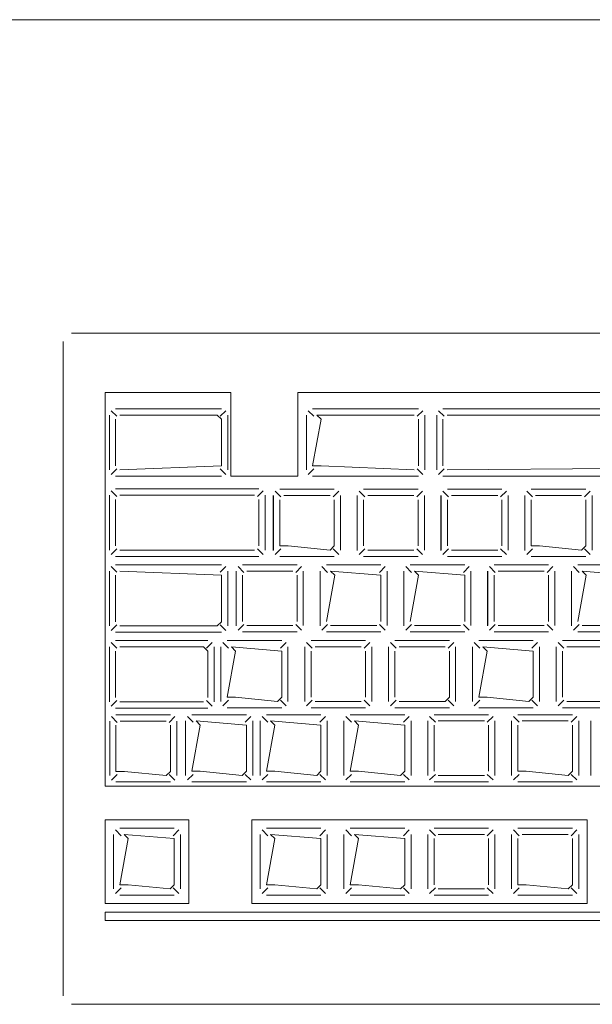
# Model space of a CAD drawing. Header units: feet. Extents: x 8 to 127, y 6 to 90.
# Tile 356 of 538: x 49.3015 to 49.3698, y 50.2827 to 50.4. Entities that reach past the tile are written whole.
import ezdxf

# ---------------------------------------------------------------- set-up
doc = ezdxf.new("R2010")
doc.units = ezdxf.units.FT
doc.header["$MEASUREMENT"] = 0
doc.layers.add('MOBILARIO', color=8, linetype='Continuous')
doc.layers.add('MOBILIÁRIO2', color=250, linetype='Continuous')

msp = doc.modelspace()

# ---------------------------------------------------------------- linework, layer by layer
at = {"layer": 'MOBILARIO', "lineweight": 5}
for p, q in [((49.30766, 50.36268), (49.53566, 50.36268)), ((49.30766, 50.36268), (49.53566, 50.36268)), ((49.30666, 50.28368), (49.30666, 50.36168)), ((49.30666, 50.28368), (49.30666, 50.36168)), ((49.31166, 50.35562), (49.32666, 50.35562)), ((49.31166, 50.30868), (49.31166, 50.35562)), ((49.31166, 50.35562), (49.32666, 50.35562)), ((49.31166, 50.30868), (49.31166, 50.35562)), ((49.32666, 50.34562), (49.32666, 50.35562)), ((49.32666, 50.34562), (49.32666, 50.35562)), ((49.33466, 50.35562), (49.43116, 50.35562)), ((49.33466, 50.34562), (49.33466, 50.35562)), ((49.33466, 50.35562), (49.43116, 50.35562)), ((49.33466, 50.34562), (49.33466, 50.35562)), ((49.31306, 50.35277), (49.31238, 50.35344)), ((49.31306, 50.35277), (49.31238, 50.35344)), ((49.32554, 50.35366), (49.31291, 50.35366)), ((49.32554, 50.35366), (49.31291, 50.35366)), ((49.32539, 50.35277), (49.32607, 50.35344)), ((49.32539, 50.35277), (49.32607, 50.35344)), ((49.33656, 50.35277), (49.33588, 50.35344)), ((49.33656, 50.35277), (49.33588, 50.35344)), ((49.34904, 50.35366), (49.33641, 50.35366)), ((49.34904, 50.35366), (49.33641, 50.35366)), ((49.34889, 50.35277), (49.34957, 50.35344)), ((49.34889, 50.35277), (49.34957, 50.35344)), ((49.35211, 50.35277), (49.35143, 50.35344)), ((49.35211, 50.35277), (49.35143, 50.35344)), ((49.35196, 50.35366), (49.41386, 50.35366)), ((49.35196, 50.35366), (49.41386, 50.35366)), ((49.31216, 50.35291), (49.31216, 50.34637)), ((49.31216, 50.35291), (49.31216, 50.34637)), ((49.31291, 50.35241), (49.31291, 50.34687)), ((49.31291, 50.35241), (49.31291, 50.34687)), ((49.32504, 50.35291), (49.31341, 50.35291)), ((49.32504, 50.35291), (49.31341, 50.35291)), ((49.32554, 50.35241), (49.32504, 50.35291)), ((49.32554, 50.35241), (49.32504, 50.35291)), ((49.32554, 50.34687), (49.32554, 50.35241)), ((49.32554, 50.34687), (49.32554, 50.35241)), ((49.32629, 50.34637), (49.32629, 50.35291)), ((49.32629, 50.34637), (49.32629, 50.35291)), ((49.33566, 50.35291), (49.33566, 50.34637)), ((49.33566, 50.35291), (49.33566, 50.34637)), ((49.33641, 50.34687), (49.33741, 50.35241)), ((49.33641, 50.34687), (49.33741, 50.35241)), ((49.33741, 50.35241), (49.33691, 50.35291)), ((49.33691, 50.35291), (49.34854, 50.35291)), ((49.33741, 50.35241), (49.33691, 50.35291)), ((49.33691, 50.35291), (49.34854, 50.35291)), ((49.34904, 50.35241), (49.34904, 50.34687)), ((49.34904, 50.35241), (49.34904, 50.34687)), ((49.34979, 50.34637), (49.34979, 50.35291)), ((49.34979, 50.34637), (49.34979, 50.35291)), ((49.35121, 50.34637), (49.35121, 50.35291)), ((49.35121, 50.34637), (49.35121, 50.35291)), ((49.35196, 50.35241), (49.35196, 50.34687)), ((49.35196, 50.35241), (49.35196, 50.34687)), ((49.41336, 50.35291), (49.35246, 50.35291)), ((49.41336, 50.35291), (49.35246, 50.35291)), ((49.31306, 50.34652), (49.31238, 50.34584)), ((49.31306, 50.34652), (49.31238, 50.34584)), ((49.31341, 50.34637), (49.32554, 50.34687)), ((49.31341, 50.34637), (49.32554, 50.34687)), ((49.32539, 50.34652), (49.32607, 50.34584)), ((49.32539, 50.34652), (49.32607, 50.34584)), ((49.33656, 50.34652), (49.33588, 50.34584)), ((49.33656, 50.34652), (49.33588, 50.34584)), ((49.33741, 50.34687), (49.33641, 50.34687)), ((49.33741, 50.34687), (49.33641, 50.34687)), ((49.34854, 50.34637), (49.33741, 50.34687)), ((49.34854, 50.34637), (49.33741, 50.34687)), ((49.34889, 50.34652), (49.34957, 50.34584)), ((49.34889, 50.34652), (49.34957, 50.34584)), ((49.35211, 50.34652), (49.35143, 50.34584)), ((49.35211, 50.34652), (49.35143, 50.34584)), ((49.35246, 50.34637), (49.41386, 50.34687)), ((49.35246, 50.34637), (49.41386, 50.34687)), ((49.31291, 50.34562), (49.32554, 50.34562)), ((49.31291, 50.34562), (49.32554, 50.34562)), ((49.32666, 50.34562), (49.33466, 50.34562)), ((49.32666, 50.34562), (49.33466, 50.34562)), ((49.33641, 50.34562), (49.34904, 50.34562)), ((49.33641, 50.34562), (49.34904, 50.34562)), ((49.41386, 50.34562), (49.35196, 50.34562)), ((49.41386, 50.34562), (49.35196, 50.34562)), ((49.31306, 50.34322), (49.31238, 50.3439)), ((49.31306, 50.34322), (49.31238, 50.3439)), ((49.32998, 50.34412), (49.31291, 50.34412)), ((49.32998, 50.34412), (49.31291, 50.34412)), ((49.32984, 50.34322), (49.33051, 50.3439)), ((49.32984, 50.34322), (49.33051, 50.3439)), ((49.33263, 50.34317), (49.33195, 50.34385)), ((49.33263, 50.34317), (49.33195, 50.34385)), ((49.33249, 50.34407), (49.33899, 50.34407)), ((49.33249, 50.34407), (49.33899, 50.34407)), ((49.33884, 50.34317), (49.33952, 50.34385)), ((49.33884, 50.34317), (49.33952, 50.34385)), ((49.34263, 50.34317), (49.34195, 50.34385)), ((49.34263, 50.34317), (49.34195, 50.34385)), ((49.34249, 50.34407), (49.34899, 50.34407)), ((49.34249, 50.34407), (49.34899, 50.34407)), ((49.34884, 50.34317), (49.34952, 50.34385)), ((49.34884, 50.34317), (49.34952, 50.34385)), ((49.35263, 50.34317), (49.35195, 50.34385)), ((49.35263, 50.34317), (49.35195, 50.34385)), ((49.35249, 50.34407), (49.35899, 50.34407)), ((49.35249, 50.34407), (49.35899, 50.34407)), ((49.35884, 50.34317), (49.35952, 50.34385)), ((49.35884, 50.34317), (49.35952, 50.34385)), ((49.36263, 50.34317), (49.36195, 50.34385)), ((49.36263, 50.34317), (49.36195, 50.34385)), ((49.36249, 50.34407), (49.36899, 50.34407)), ((49.36249, 50.34407), (49.36899, 50.34407)), ((49.36884, 50.34317), (49.36952, 50.34385)), ((49.36884, 50.34317), (49.36952, 50.34385)), ((49.31216, 50.34337), (49.31216, 50.33682)), ((49.31216, 50.34337), (49.31216, 50.33682)), ((49.31291, 50.34287), (49.31291, 50.33732)), ((49.31291, 50.34287), (49.31291, 50.33732)), ((49.32948, 50.34337), (49.31341, 50.34337)), ((49.32948, 50.34337), (49.31341, 50.34337)), ((49.32998, 50.33732), (49.32998, 50.34287)), ((49.32998, 50.33732), (49.32998, 50.34287)), ((49.33073, 50.33682), (49.33073, 50.34337)), ((49.33073, 50.33682), (49.33073, 50.34337)), ((49.33172, 50.33678), (49.33172, 50.34332)), ((49.33172, 50.33678), (49.33172, 50.34332)), ((49.33174, 50.33682), (49.33174, 50.34332)), ((49.33174, 50.33682), (49.33174, 50.34332)), ((49.33249, 50.33732), (49.33249, 50.34282)), ((49.33249, 50.33732), (49.33249, 50.34282)), ((49.33299, 50.34332), (49.33849, 50.34332)), ((49.33299, 50.34332), (49.33849, 50.34332)), ((49.33899, 50.34282), (49.33899, 50.33732)), ((49.33899, 50.34282), (49.33899, 50.33732)), ((49.33974, 50.34332), (49.33974, 50.33682)), ((49.33974, 50.34332), (49.33974, 50.33682)), ((49.34172, 50.33678), (49.34172, 50.34332)), ((49.34172, 50.33678), (49.34172, 50.34332)), ((49.34174, 50.33682), (49.34174, 50.34332)), ((49.34174, 50.33682), (49.34174, 50.34332)), ((49.34249, 50.33732), (49.34249, 50.34282)), ((49.34249, 50.33732), (49.34249, 50.34282)), ((49.34299, 50.34332), (49.34849, 50.34332)), ((49.34299, 50.34332), (49.34849, 50.34332)), ((49.34899, 50.34282), (49.34899, 50.33732)), ((49.34899, 50.34282), (49.34899, 50.33732)), ((49.34974, 50.34332), (49.34974, 50.33682)), ((49.34974, 50.34332), (49.34974, 50.33682)), ((49.35172, 50.33678), (49.35172, 50.34332)), ((49.35172, 50.33678), (49.35172, 50.34332)), ((49.35174, 50.33682), (49.35174, 50.34332)), ((49.35174, 50.33682), (49.35174, 50.34332)), ((49.35249, 50.33732), (49.35249, 50.34282)), ((49.35249, 50.33732), (49.35249, 50.34282)), ((49.35299, 50.34332), (49.35849, 50.34332)), ((49.35299, 50.34332), (49.35849, 50.34332)), ((49.35899, 50.34282), (49.35899, 50.33732)), ((49.35899, 50.34282), (49.35899, 50.33732)), ((49.35974, 50.34332), (49.35974, 50.33682)), ((49.35974, 50.34332), (49.35974, 50.33682)), ((49.36172, 50.33678), (49.36172, 50.34332)), ((49.36172, 50.33678), (49.36172, 50.34332)), ((49.36174, 50.33682), (49.36174, 50.34332)), ((49.36174, 50.33682), (49.36174, 50.34332)), ((49.36249, 50.33732), (49.36249, 50.34282)), ((49.36249, 50.33732), (49.36249, 50.34282)), ((49.36299, 50.34332), (49.36849, 50.34332)), ((49.36299, 50.34332), (49.36849, 50.34332)), ((49.36899, 50.34282), (49.36899, 50.33732)), ((49.36899, 50.34282), (49.36899, 50.33732)), ((49.36974, 50.34332), (49.36974, 50.33682)), ((49.36974, 50.34332), (49.36974, 50.33682)), ((49.31306, 50.33697), (49.31238, 50.33629)), ((49.31306, 50.33697), (49.31238, 50.33629)), ((49.31341, 50.33682), (49.32948, 50.33682)), ((49.31341, 50.33682), (49.32948, 50.33682)), ((49.32984, 50.33697), (49.33051, 50.33629)), ((49.32984, 50.33697), (49.33051, 50.33629)), ((49.33263, 50.33696), (49.33195, 50.33629)), ((49.33263, 50.33696), (49.33195, 50.33629)), ((49.33349, 50.33732), (49.33249, 50.33732)), ((49.33349, 50.33732), (49.33249, 50.33732)), ((49.33849, 50.33682), (49.33349, 50.33732)), ((49.33849, 50.33682), (49.33349, 50.33732)), ((49.33899, 50.33732), (49.33849, 50.33682)), ((49.33899, 50.33732), (49.33849, 50.33682)), ((49.33884, 50.33696), (49.33952, 50.33629)), ((49.33884, 50.33696), (49.33952, 50.33629)), ((49.34263, 50.33696), (49.34195, 50.33629)), ((49.34263, 50.33696), (49.34195, 50.33629)), ((49.34849, 50.33682), (49.34299, 50.33682)), ((49.34849, 50.33682), (49.34299, 50.33682)), ((49.34884, 50.33696), (49.34952, 50.33629)), ((49.34884, 50.33696), (49.34952, 50.33629)), ((49.35263, 50.33696), (49.35195, 50.33629)), ((49.35263, 50.33696), (49.35195, 50.33629)), ((49.35849, 50.33682), (49.35299, 50.33682)), ((49.35849, 50.33682), (49.35299, 50.33682)), ((49.35884, 50.33696), (49.35952, 50.33629)), ((49.35884, 50.33696), (49.35952, 50.33629)), ((49.36263, 50.33696), (49.36195, 50.33629)), ((49.36263, 50.33696), (49.36195, 50.33629)), ((49.36349, 50.33732), (49.36249, 50.33732)), ((49.36349, 50.33732), (49.36249, 50.33732)), ((49.36849, 50.33682), (49.36349, 50.33732)), ((49.36849, 50.33682), (49.36349, 50.33732)), ((49.36899, 50.33732), (49.36849, 50.33682)), ((49.36899, 50.33732), (49.36849, 50.33682)), ((49.36884, 50.33696), (49.36952, 50.33629)), ((49.36884, 50.33696), (49.36952, 50.33629)), ((49.31291, 50.33607), (49.32998, 50.33607)), ((49.31291, 50.33607), (49.32998, 50.33607)), ((49.33899, 50.33607), (49.33249, 50.33607)), ((49.33899, 50.33607), (49.33249, 50.33607)), ((49.34899, 50.33607), (49.34249, 50.33607)), ((49.34899, 50.33607), (49.34249, 50.33607)), ((49.35899, 50.33607), (49.35249, 50.33607)), ((49.35899, 50.33607), (49.35249, 50.33607)), ((49.36899, 50.33607), (49.36249, 50.33607)), ((49.36899, 50.33607), (49.36249, 50.33607)), ((49.31216, 50.33432), (49.31216, 50.32778)), ((49.31216, 50.33432), (49.31216, 50.32778)), ((49.31306, 50.33418), (49.31238, 50.33485)), ((49.31306, 50.33418), (49.31238, 50.33485)), ((49.32554, 50.33507), (49.31291, 50.33507)), ((49.32554, 50.33507), (49.31291, 50.33507)), ((49.31341, 50.33432), (49.32554, 50.33382)), ((49.31341, 50.33432), (49.32554, 50.33382)), ((49.32539, 50.33418), (49.32607, 50.33485)), ((49.32539, 50.33418), (49.32607, 50.33485)), ((49.32629, 50.32778), (49.32629, 50.33432)), ((49.32629, 50.32778), (49.32629, 50.33432)), ((49.32729, 50.32778), (49.32729, 50.33432)), ((49.32729, 50.32778), (49.32729, 50.33432)), ((49.3273, 50.32782), (49.3273, 50.33432)), ((49.3273, 50.32782), (49.3273, 50.33432)), ((49.32819, 50.33417), (49.32752, 50.33485)), ((49.32819, 50.33417), (49.32752, 50.33485)), ((49.32805, 50.33507), (49.33455, 50.33507)), ((49.32805, 50.33507), (49.33455, 50.33507)), ((49.32855, 50.33432), (49.33405, 50.33432)), ((49.32855, 50.33432), (49.33405, 50.33432)), ((49.3344, 50.33417), (49.33508, 50.33485)), ((49.3344, 50.33417), (49.33508, 50.33485)), ((49.3353, 50.33432), (49.3353, 50.32782)), ((49.3353, 50.33432), (49.3353, 50.32782)), ((49.33729, 50.32778), (49.33729, 50.33432)), ((49.33729, 50.32778), (49.33729, 50.33432)), ((49.3373, 50.32782), (49.3373, 50.33432)), ((49.3373, 50.32782), (49.3373, 50.33432)), ((49.33819, 50.33417), (49.33752, 50.33485)), ((49.33819, 50.33417), (49.33752, 50.33485)), ((49.33805, 50.33507), (49.34455, 50.33507)), ((49.33805, 50.33507), (49.34455, 50.33507)), ((49.33905, 50.33382), (49.33855, 50.33432)), ((49.33855, 50.33432), (49.34455, 50.33382)), ((49.33905, 50.33382), (49.33855, 50.33432)), ((49.33855, 50.33432), (49.34455, 50.33382)), ((49.3444, 50.33417), (49.34508, 50.33485)), ((49.3444, 50.33417), (49.34508, 50.33485)), ((49.3453, 50.33432), (49.3453, 50.32782)), ((49.3453, 50.33432), (49.3453, 50.32782)), ((49.34729, 50.32778), (49.34729, 50.33432)), ((49.34729, 50.32778), (49.34729, 50.33432)), ((49.3473, 50.32782), (49.3473, 50.33432)), ((49.3473, 50.32782), (49.3473, 50.33432)), ((49.34819, 50.33417), (49.34752, 50.33485)), ((49.34819, 50.33417), (49.34752, 50.33485)), ((49.34805, 50.33507), (49.35455, 50.33507)), ((49.34805, 50.33507), (49.35455, 50.33507)), ((49.34905, 50.33382), (49.34855, 50.33432)), ((49.34855, 50.33432), (49.35455, 50.33382)), ((49.34905, 50.33382), (49.34855, 50.33432)), ((49.34855, 50.33432), (49.35455, 50.33382)), ((49.3544, 50.33417), (49.35508, 50.33485)), ((49.3544, 50.33417), (49.35508, 50.33485)), ((49.3553, 50.33432), (49.3553, 50.32782)), ((49.3553, 50.33432), (49.3553, 50.32782)), ((49.35729, 50.32778), (49.35729, 50.33432)), ((49.35729, 50.32778), (49.35729, 50.33432)), ((49.3573, 50.32782), (49.3573, 50.33432)), ((49.3573, 50.32782), (49.3573, 50.33432)), ((49.35819, 50.33417), (49.35752, 50.33485)), ((49.35819, 50.33417), (49.35752, 50.33485)), ((49.35805, 50.33507), (49.36455, 50.33507)), ((49.35805, 50.33507), (49.36455, 50.33507)), ((49.35855, 50.33432), (49.36405, 50.33432)), ((49.35855, 50.33432), (49.36405, 50.33432)), ((49.3644, 50.33417), (49.36508, 50.33485)), ((49.3644, 50.33417), (49.36508, 50.33485)), ((49.3653, 50.33432), (49.3653, 50.32782)), ((49.3653, 50.33432), (49.3653, 50.32782)), ((49.36729, 50.32778), (49.36729, 50.33432)), ((49.36729, 50.32778), (49.36729, 50.33432)), ((49.3673, 50.32782), (49.3673, 50.33432)), ((49.3673, 50.32782), (49.3673, 50.33432)), ((49.36819, 50.33417), (49.36752, 50.33485)), ((49.36819, 50.33417), (49.36752, 50.33485)), ((49.36805, 50.33507), (49.37455, 50.33507)), ((49.36805, 50.33507), (49.37455, 50.33507)), ((49.36905, 50.33382), (49.36855, 50.33432)), ((49.36855, 50.33432), (49.37455, 50.33382)), ((49.36905, 50.33382), (49.36855, 50.33432)), ((49.36855, 50.33432), (49.37455, 50.33382)), ((49.31291, 50.32828), (49.31291, 50.33382)), ((49.31291, 50.32828), (49.31291, 50.33382)), ((49.32554, 50.33382), (49.32554, 50.32828)), ((49.32554, 50.33382), (49.32554, 50.32828)), ((49.32805, 50.32832), (49.32805, 50.33382)), ((49.32805, 50.32832), (49.32805, 50.33382)), ((49.33455, 50.33382), (49.33455, 50.32832)), ((49.33455, 50.33382), (49.33455, 50.32832)), ((49.33805, 50.32832), (49.33905, 50.33382)), ((49.33805, 50.32832), (49.33905, 50.33382)), ((49.34455, 50.33382), (49.34455, 50.32832)), ((49.34455, 50.33382), (49.34455, 50.32832)), ((49.34805, 50.32832), (49.34905, 50.33382)), ((49.34805, 50.32832), (49.34905, 50.33382)), ((49.35455, 50.33382), (49.35455, 50.32832)), ((49.35455, 50.33382), (49.35455, 50.32832)), ((49.35805, 50.32832), (49.35805, 50.33382)), ((49.35805, 50.32832), (49.35805, 50.33382)), ((49.36455, 50.33382), (49.36455, 50.32832)), ((49.36455, 50.33382), (49.36455, 50.32832)), ((49.36805, 50.32832), (49.36905, 50.33382)), ((49.36805, 50.32832), (49.36905, 50.33382)), ((49.31306, 50.32793), (49.31238, 50.32725)), ((49.31306, 50.32793), (49.31238, 50.32725)), ((49.32504, 50.32778), (49.31341, 50.32778)), ((49.32504, 50.32778), (49.31341, 50.32778)), ((49.32554, 50.32828), (49.32504, 50.32778)), ((49.32554, 50.32828), (49.32504, 50.32778)), ((49.32539, 50.32793), (49.32607, 50.32725)), ((49.32539, 50.32793), (49.32607, 50.32725)), ((49.32819, 50.32796), (49.32752, 50.32729)), ((49.32819, 50.32796), (49.32752, 50.32729)), ((49.33405, 50.32782), (49.32855, 50.32782)), ((49.33405, 50.32782), (49.32855, 50.32782)), ((49.3344, 50.32796), (49.33508, 50.32729)), ((49.3344, 50.32796), (49.33508, 50.32729)), ((49.33819, 50.32796), (49.33752, 50.32729)), ((49.33819, 50.32796), (49.33752, 50.32729)), ((49.34405, 50.32782), (49.33855, 50.32782)), ((49.34405, 50.32782), (49.33855, 50.32782)), ((49.3444, 50.32796), (49.34508, 50.32729)), ((49.3444, 50.32796), (49.34508, 50.32729)), ((49.34819, 50.32796), (49.34752, 50.32729)), ((49.34819, 50.32796), (49.34752, 50.32729)), ((49.35405, 50.32782), (49.34855, 50.32782)), ((49.35405, 50.32782), (49.34855, 50.32782)), ((49.3544, 50.32796), (49.35508, 50.32729)), ((49.3544, 50.32796), (49.35508, 50.32729)), ((49.35819, 50.32796), (49.35752, 50.32729)), ((49.35819, 50.32796), (49.35752, 50.32729)), ((49.36405, 50.32782), (49.35855, 50.32782)), ((49.36405, 50.32782), (49.35855, 50.32782)), ((49.3644, 50.32796), (49.36508, 50.32729)), ((49.3644, 50.32796), (49.36508, 50.32729)), ((49.36819, 50.32796), (49.36752, 50.32729)), ((49.36819, 50.32796), (49.36752, 50.32729)), ((49.37405, 50.32782), (49.36855, 50.32782)), ((49.37405, 50.32782), (49.36855, 50.32782)), ((49.31291, 50.32703), (49.32554, 50.32703)), ((49.31291, 50.32703), (49.32554, 50.32703)), ((49.32391, 50.32603), (49.31291, 50.32603)), ((49.32391, 50.32603), (49.31291, 50.32603)), ((49.32622, 50.32603), (49.33272, 50.32603)), ((49.32622, 50.32603), (49.33272, 50.32603)), ((49.33455, 50.32707), (49.32805, 50.32707)), ((49.33455, 50.32707), (49.32805, 50.32707)), ((49.33622, 50.32603), (49.34272, 50.32603)), ((49.33622, 50.32603), (49.34272, 50.32603)), ((49.34455, 50.32707), (49.33805, 50.32707)), ((49.34455, 50.32707), (49.33805, 50.32707)), ((49.34622, 50.32603), (49.35272, 50.32603)), ((49.34622, 50.32603), (49.35272, 50.32603)), ((49.35455, 50.32707), (49.34805, 50.32707)), ((49.35455, 50.32707), (49.34805, 50.32707)), ((49.35622, 50.32603), (49.36272, 50.32603)), ((49.35622, 50.32603), (49.36272, 50.32603)), ((49.36455, 50.32707), (49.35805, 50.32707)), ((49.36455, 50.32707), (49.35805, 50.32707)), ((49.36622, 50.32603), (49.37272, 50.32603)), ((49.36622, 50.32603), (49.37272, 50.32603)), ((49.37455, 50.32707), (49.36805, 50.32707)), ((49.37455, 50.32707), (49.36805, 50.32707)), ((49.31216, 50.32528), (49.31216, 50.31874)), ((49.31216, 50.32528), (49.31216, 50.31874)), ((49.31306, 50.32513), (49.31238, 50.32581)), ((49.31306, 50.32513), (49.31238, 50.32581)), ((49.32341, 50.32528), (49.31341, 50.32528)), ((49.32341, 50.32528), (49.31341, 50.32528)), ((49.32391, 50.32478), (49.32341, 50.32528)), ((49.32391, 50.32478), (49.32341, 50.32528)), ((49.32376, 50.32513), (49.32444, 50.32581)), ((49.32376, 50.32513), (49.32444, 50.32581)), ((49.32466, 50.31874), (49.32466, 50.32528)), ((49.32466, 50.31874), (49.32466, 50.32528)), ((49.32547, 50.31878), (49.32547, 50.32528)), ((49.32547, 50.31878), (49.32547, 50.32528)), ((49.32636, 50.32513), (49.32569, 50.32581)), ((49.32636, 50.32513), (49.32569, 50.32581)), ((49.32722, 50.32478), (49.32672, 50.32528)), ((49.32672, 50.32528), (49.33272, 50.32478)), ((49.32722, 50.32478), (49.32672, 50.32528)), ((49.32672, 50.32528), (49.33272, 50.32478)), ((49.33257, 50.32513), (49.33325, 50.32581)), ((49.33257, 50.32513), (49.33325, 50.32581)), ((49.33347, 50.32528), (49.33347, 50.31878)), ((49.33347, 50.32528), (49.33347, 50.31878)), ((49.33547, 50.31878), (49.33547, 50.32528)), ((49.33547, 50.31878), (49.33547, 50.32528)), ((49.33636, 50.32513), (49.33569, 50.32581)), ((49.33636, 50.32513), (49.33569, 50.32581)), ((49.33672, 50.32528), (49.34222, 50.32528)), ((49.33672, 50.32528), (49.34222, 50.32528)), ((49.34257, 50.32513), (49.34325, 50.32581)), ((49.34257, 50.32513), (49.34325, 50.32581)), ((49.34347, 50.32528), (49.34347, 50.31878)), ((49.34347, 50.32528), (49.34347, 50.31878)), ((49.34547, 50.31878), (49.34547, 50.32528)), ((49.34547, 50.31878), (49.34547, 50.32528)), ((49.34636, 50.32513), (49.34569, 50.32581)), ((49.34636, 50.32513), (49.34569, 50.32581)), ((49.34672, 50.32528), (49.35222, 50.32528)), ((49.34672, 50.32528), (49.35222, 50.32528)), ((49.35257, 50.32513), (49.35325, 50.32581)), ((49.35257, 50.32513), (49.35325, 50.32581)), ((49.35347, 50.32528), (49.35347, 50.31878)), ((49.35347, 50.32528), (49.35347, 50.31878)), ((49.35547, 50.31878), (49.35547, 50.32528)), ((49.35547, 50.31878), (49.35547, 50.32528)), ((49.35636, 50.32513), (49.35569, 50.32581)), ((49.35636, 50.32513), (49.35569, 50.32581)), ((49.35722, 50.32478), (49.35672, 50.32528)), ((49.35672, 50.32528), (49.36272, 50.32478)), ((49.35722, 50.32478), (49.35672, 50.32528)), ((49.35672, 50.32528), (49.36272, 50.32478)), ((49.36257, 50.32513), (49.36325, 50.32581)), ((49.36257, 50.32513), (49.36325, 50.32581)), ((49.36347, 50.32528), (49.36347, 50.31878)), ((49.36347, 50.32528), (49.36347, 50.31878)), ((49.36547, 50.31878), (49.36547, 50.32528)), ((49.36547, 50.31878), (49.36547, 50.32528)), ((49.36636, 50.32513), (49.36569, 50.32581)), ((49.36636, 50.32513), (49.36569, 50.32581)), ((49.36672, 50.32528), (49.37222, 50.32528)), ((49.36672, 50.32528), (49.37222, 50.32528)), ((49.31291, 50.32478), (49.31291, 50.31924)), ((49.31291, 50.32478), (49.31291, 50.31924)), ((49.32391, 50.31924), (49.32391, 50.32478)), ((49.32391, 50.31924), (49.32391, 50.32478)), ((49.32622, 50.31928), (49.32722, 50.32478)), ((49.32622, 50.31928), (49.32722, 50.32478)), ((49.33272, 50.32478), (49.33272, 50.31928)), ((49.33272, 50.32478), (49.33272, 50.31928)), ((49.33622, 50.31928), (49.33622, 50.32478)), ((49.33622, 50.31928), (49.33622, 50.32478)), ((49.34272, 50.32478), (49.34272, 50.31928)), ((49.34272, 50.32478), (49.34272, 50.31928)), ((49.34622, 50.31928), (49.34622, 50.32478)), ((49.34622, 50.31928), (49.34622, 50.32478)), ((49.35272, 50.32478), (49.35272, 50.31928)), ((49.35272, 50.32478), (49.35272, 50.31928)), ((49.35622, 50.31928), (49.35722, 50.32478)), ((49.35622, 50.31928), (49.35722, 50.32478)), ((49.36272, 50.32478), (49.36272, 50.31928)), ((49.36272, 50.32478), (49.36272, 50.31928)), ((49.36622, 50.31928), (49.36622, 50.32478)), ((49.36622, 50.31928), (49.36622, 50.32478)), ((49.32722, 50.31928), (49.32622, 50.31928)), ((49.32722, 50.31928), (49.32622, 50.31928)), ((49.33222, 50.31878), (49.32722, 50.31928)), ((49.33222, 50.31878), (49.32722, 50.31928)), ((49.33272, 50.31928), (49.33222, 50.31878)), ((49.33272, 50.31928), (49.33222, 50.31878)), ((49.35272, 50.31928), (49.35222, 50.31878)), ((49.35272, 50.31928), (49.35222, 50.31878)), ((49.35722, 50.31928), (49.35622, 50.31928)), ((49.35722, 50.31928), (49.35622, 50.31928)), ((49.36222, 50.31878), (49.35722, 50.31928)), ((49.36222, 50.31878), (49.35722, 50.31928)), ((49.36272, 50.31928), (49.36222, 50.31878)), ((49.36272, 50.31928), (49.36222, 50.31878)), ((49.31306, 50.31888), (49.31238, 50.3182)), ((49.31306, 50.31888), (49.31238, 50.3182)), ((49.31291, 50.31799), (49.32391, 50.31799)), ((49.31291, 50.31799), (49.32391, 50.31799)), ((49.31341, 50.31874), (49.32341, 50.31874)), ((49.31341, 50.31874), (49.32341, 50.31874)), ((49.32376, 50.31888), (49.32444, 50.3182)), ((49.32376, 50.31888), (49.32444, 50.3182)), ((49.32636, 50.31893), (49.32569, 50.31825)), ((49.32636, 50.31893), (49.32569, 50.31825)), ((49.33272, 50.31803), (49.32622, 50.31803)), ((49.33272, 50.31803), (49.32622, 50.31803)), ((49.33257, 50.31893), (49.33325, 50.31825)), ((49.33257, 50.31893), (49.33325, 50.31825)), ((49.33636, 50.31893), (49.33569, 50.31825)), ((49.33636, 50.31893), (49.33569, 50.31825)), ((49.34272, 50.31803), (49.33622, 50.31803)), ((49.34272, 50.31803), (49.33622, 50.31803)), ((49.34222, 50.31878), (49.33672, 50.31878)), ((49.34222, 50.31878), (49.33672, 50.31878)), ((49.34257, 50.31893), (49.34325, 50.31825)), ((49.34257, 50.31893), (49.34325, 50.31825)), ((49.34636, 50.31893), (49.34569, 50.31825)), ((49.34636, 50.31893), (49.34569, 50.31825)), ((49.35272, 50.31803), (49.34622, 50.31803)), ((49.35272, 50.31803), (49.34622, 50.31803)), ((49.35222, 50.31878), (49.34672, 50.31878)), ((49.35222, 50.31878), (49.34672, 50.31878)), ((49.35257, 50.31893), (49.35325, 50.31825)), ((49.35257, 50.31893), (49.35325, 50.31825)), ((49.35636, 50.31893), (49.35569, 50.31825)), ((49.35636, 50.31893), (49.35569, 50.31825)), ((49.36272, 50.31803), (49.35622, 50.31803)), ((49.36272, 50.31803), (49.35622, 50.31803)), ((49.36257, 50.31893), (49.36325, 50.31825)), ((49.36257, 50.31893), (49.36325, 50.31825)), ((49.36636, 50.31893), (49.36569, 50.31825)), ((49.36636, 50.31893), (49.36569, 50.31825)), ((49.37272, 50.31803), (49.36622, 50.31803)), ((49.37272, 50.31803), (49.36622, 50.31803)), ((49.37222, 50.31878), (49.36672, 50.31878)), ((49.37222, 50.31878), (49.36672, 50.31878)), ((49.31309, 50.31629), (49.31241, 50.31697)), ((49.31309, 50.31629), (49.31241, 50.31697)), ((49.31295, 50.31719), (49.31945, 50.31719)), ((49.31295, 50.31719), (49.31945, 50.31719)), ((49.3193, 50.31629), (49.31998, 50.31697)), ((49.3193, 50.31629), (49.31998, 50.31697)), ((49.32216, 50.3163), (49.32148, 50.31698)), ((49.32216, 50.3163), (49.32148, 50.31698)), ((49.32201, 50.3172), (49.32851, 50.3172)), ((49.32201, 50.3172), (49.32851, 50.3172)), ((49.32837, 50.3163), (49.32904, 50.31698)), ((49.32837, 50.3163), (49.32904, 50.31698)), ((49.33105, 50.3163), (49.33037, 50.31698)), ((49.33105, 50.3163), (49.33037, 50.31698)), ((49.3309, 50.3172), (49.3374, 50.3172)), ((49.3309, 50.3172), (49.3374, 50.3172)), ((49.33725, 50.3163), (49.33793, 50.31698)), ((49.33725, 50.3163), (49.33793, 50.31698)), ((49.34105, 50.3163), (49.34037, 50.31698)), ((49.34105, 50.3163), (49.34037, 50.31698)), ((49.3409, 50.3172), (49.3474, 50.3172)), ((49.3409, 50.3172), (49.3474, 50.3172)), ((49.34725, 50.3163), (49.34793, 50.31698)), ((49.34725, 50.3163), (49.34793, 50.31698)), ((49.35105, 50.3163), (49.35037, 50.31698)), ((49.35105, 50.3163), (49.35037, 50.31698)), ((49.3509, 50.3172), (49.3574, 50.3172)), ((49.3509, 50.3172), (49.3574, 50.3172)), ((49.35725, 50.3163), (49.35793, 50.31698)), ((49.35725, 50.3163), (49.35793, 50.31698)), ((49.36105, 50.3163), (49.36037, 50.31698)), ((49.36105, 50.3163), (49.36037, 50.31698)), ((49.3609, 50.3172), (49.3674, 50.3172)), ((49.3609, 50.3172), (49.3674, 50.3172)), ((49.36725, 50.3163), (49.36793, 50.31698)), ((49.36725, 50.3163), (49.36793, 50.31698)), ((49.3122, 50.30994), (49.3122, 50.31644)), ((49.3122, 50.30994), (49.3122, 50.31644)), ((49.31295, 50.31044), (49.31295, 50.31594)), ((49.31295, 50.31044), (49.31295, 50.31594)), ((49.31345, 50.31644), (49.31895, 50.31644)), ((49.31345, 50.31644), (49.31895, 50.31644)), ((49.31945, 50.31594), (49.31945, 50.31044)), ((49.31945, 50.31594), (49.31945, 50.31044)), ((49.3202, 50.31644), (49.3202, 50.30994)), ((49.3202, 50.31644), (49.3202, 50.30994)), ((49.32126, 50.30995), (49.32126, 50.31645)), ((49.32126, 50.30995), (49.32126, 50.31645)), ((49.32201, 50.31045), (49.32301, 50.31595)), ((49.32201, 50.31045), (49.32301, 50.31595)), ((49.32301, 50.31595), (49.32251, 50.31645)), ((49.32251, 50.31645), (49.32851, 50.31595)), ((49.32301, 50.31595), (49.32251, 50.31645)), ((49.32251, 50.31645), (49.32851, 50.31595)), ((49.32851, 50.31595), (49.32851, 50.31045)), ((49.32851, 50.31595), (49.32851, 50.31045)), ((49.32926, 50.31645), (49.32926, 50.30995)), ((49.32926, 50.31645), (49.32926, 50.30995)), ((49.33015, 50.30995), (49.33015, 50.31645)), ((49.33015, 50.30995), (49.33015, 50.31645)), ((49.3309, 50.31045), (49.3319, 50.31595)), ((49.3309, 50.31045), (49.3319, 50.31595)), ((49.3319, 50.31595), (49.3314, 50.31645)), ((49.3314, 50.31645), (49.3374, 50.31595)), ((49.3319, 50.31595), (49.3314, 50.31645)), ((49.3314, 50.31645), (49.3374, 50.31595)), ((49.3374, 50.31595), (49.3374, 50.31045)), ((49.3374, 50.31595), (49.3374, 50.31045)), ((49.33815, 50.31645), (49.33815, 50.30995)), ((49.33815, 50.31645), (49.33815, 50.30995)), ((49.34015, 50.30995), (49.34015, 50.31645)), ((49.34015, 50.30995), (49.34015, 50.31645)), ((49.3409, 50.31045), (49.3419, 50.31595)), ((49.3409, 50.31045), (49.3419, 50.31595)), ((49.3419, 50.31595), (49.3414, 50.31645)), ((49.3414, 50.31645), (49.3474, 50.31595)), ((49.3419, 50.31595), (49.3414, 50.31645)), ((49.3414, 50.31645), (49.3474, 50.31595)), ((49.3474, 50.31595), (49.3474, 50.31045)), ((49.3474, 50.31595), (49.3474, 50.31045)), ((49.34815, 50.31645), (49.34815, 50.30995)), ((49.34815, 50.31645), (49.34815, 50.30995)), ((49.35015, 50.30995), (49.35015, 50.31645)), ((49.35015, 50.30995), (49.35015, 50.31645)), ((49.3509, 50.31045), (49.3509, 50.31595)), ((49.3509, 50.31045), (49.3509, 50.31595)), ((49.3514, 50.31645), (49.3569, 50.31645)), ((49.3514, 50.31645), (49.3569, 50.31645)), ((49.3574, 50.31595), (49.3574, 50.31045)), ((49.3574, 50.31595), (49.3574, 50.31045)), ((49.35815, 50.31645), (49.35815, 50.30995)), ((49.35815, 50.31645), (49.35815, 50.30995)), ((49.36015, 50.30995), (49.36015, 50.31645)), ((49.36015, 50.30995), (49.36015, 50.31645)), ((49.3609, 50.31045), (49.3609, 50.31595)), ((49.3609, 50.31045), (49.3609, 50.31595)), ((49.3614, 50.31645), (49.3669, 50.31645)), ((49.3614, 50.31645), (49.3669, 50.31645)), ((49.3674, 50.31595), (49.3674, 50.31045)), ((49.3674, 50.31595), (49.3674, 50.31045)), ((49.36815, 50.31645), (49.36815, 50.30995)), ((49.36815, 50.31645), (49.36815, 50.30995)), ((49.3696, 50.30995), (49.3696, 50.31645)), ((49.3696, 50.30995), (49.3696, 50.31645)), ((49.31309, 50.31009), (49.31241, 50.30941)), ((49.31309, 50.31009), (49.31241, 50.30941)), ((49.31395, 50.31044), (49.31295, 50.31044)), ((49.31395, 50.31044), (49.31295, 50.31044)), ((49.31895, 50.30994), (49.31395, 50.31044)), ((49.31895, 50.30994), (49.31395, 50.31044)), ((49.31945, 50.31044), (49.31895, 50.30994)), ((49.31945, 50.31044), (49.31895, 50.30994)), ((49.3193, 50.31009), (49.31998, 50.30941)), ((49.3193, 50.31009), (49.31998, 50.30941)), ((49.32216, 50.31009), (49.32148, 50.30942)), ((49.32216, 50.31009), (49.32148, 50.30942)), ((49.32301, 50.31045), (49.32201, 50.31045)), ((49.32301, 50.31045), (49.32201, 50.31045)), ((49.32801, 50.30995), (49.32301, 50.31045)), ((49.32801, 50.30995), (49.32301, 50.31045)), ((49.32851, 50.31045), (49.32801, 50.30995)), ((49.32851, 50.31045), (49.32801, 50.30995)), ((49.32837, 50.31009), (49.32904, 50.30942)), ((49.32837, 50.31009), (49.32904, 50.30942)), ((49.33105, 50.31009), (49.33037, 50.30942)), ((49.33105, 50.31009), (49.33037, 50.30942)), ((49.3319, 50.31045), (49.3309, 50.31045)), ((49.3319, 50.31045), (49.3309, 50.31045)), ((49.3369, 50.30995), (49.3319, 50.31045)), ((49.3369, 50.30995), (49.3319, 50.31045)), ((49.3374, 50.31045), (49.3369, 50.30995)), ((49.3374, 50.31045), (49.3369, 50.30995)), ((49.33725, 50.31009), (49.33793, 50.30942)), ((49.33725, 50.31009), (49.33793, 50.30942)), ((49.34105, 50.31009), (49.34037, 50.30942)), ((49.34105, 50.31009), (49.34037, 50.30942)), ((49.3419, 50.31045), (49.3409, 50.31045)), ((49.3419, 50.31045), (49.3409, 50.31045)), ((49.3469, 50.30995), (49.3419, 50.31045)), ((49.3469, 50.30995), (49.3419, 50.31045)), ((49.3474, 50.31045), (49.3469, 50.30995)), ((49.3474, 50.31045), (49.3469, 50.30995)), ((49.34725, 50.31009), (49.34793, 50.30942)), ((49.34725, 50.31009), (49.34793, 50.30942)), ((49.35105, 50.31009), (49.35037, 50.30942)), ((49.35105, 50.31009), (49.35037, 50.30942)), ((49.3569, 50.30995), (49.3514, 50.30995)), ((49.3569, 50.30995), (49.3514, 50.30995)), ((49.35725, 50.31009), (49.35793, 50.30942)), ((49.35725, 50.31009), (49.35793, 50.30942)), ((49.36105, 50.31009), (49.36037, 50.30942)), ((49.36105, 50.31009), (49.36037, 50.30942)), ((49.3619, 50.31045), (49.3609, 50.31045)), ((49.3619, 50.31045), (49.3609, 50.31045)), ((49.3669, 50.30995), (49.3619, 50.31045)), ((49.3669, 50.30995), (49.3619, 50.31045)), ((49.3674, 50.31045), (49.3669, 50.30995)), ((49.3674, 50.31045), (49.3669, 50.30995)), ((49.36725, 50.31009), (49.36793, 50.30942)), ((49.36725, 50.31009), (49.36793, 50.30942)), ((49.45616, 50.30868), (49.31166, 50.30868)), ((49.45616, 50.30868), (49.31166, 50.30868)), ((49.31945, 50.30919), (49.31295, 50.30919)), ((49.31945, 50.30919), (49.31295, 50.30919)), ((49.32851, 50.3092), (49.32201, 50.3092)), ((49.32851, 50.3092), (49.32201, 50.3092)), ((49.3374, 50.3092), (49.3309, 50.3092)), ((49.3374, 50.3092), (49.3309, 50.3092)), ((49.3474, 50.3092), (49.3409, 50.3092)), ((49.3474, 50.3092), (49.3409, 50.3092)), ((49.3574, 50.3092), (49.3509, 50.3092)), ((49.3574, 50.3092), (49.3509, 50.3092)), ((49.3674, 50.3092), (49.3609, 50.3092)), ((49.3674, 50.3092), (49.3609, 50.3092)), ((49.32166, 50.30468), (49.31166, 50.30468)), ((49.31166, 50.30468), (49.31166, 50.29468)), ((49.32166, 50.30468), (49.31166, 50.30468)), ((49.31166, 50.30468), (49.31166, 50.29468)), ((49.32166, 50.29468), (49.32166, 50.30468)), ((49.32166, 50.29468), (49.32166, 50.30468)), ((49.32916, 50.29468), (49.32916, 50.30468)), ((49.32916, 50.30468), (49.36916, 50.30468)), ((49.32916, 50.29468), (49.32916, 50.30468)), ((49.32916, 50.30468), (49.36916, 50.30468)), ((49.36916, 50.30468), (49.36916, 50.29468)), ((49.36916, 50.30468), (49.36916, 50.29468)), ((49.31266, 50.29643), (49.31266, 50.30293)), ((49.31266, 50.29643), (49.31266, 50.30293)), ((49.31356, 50.30278), (49.31288, 50.30346)), ((49.31356, 50.30278), (49.31288, 50.30346)), ((49.31341, 50.30368), (49.31991, 50.30368)), ((49.31341, 50.30368), (49.31991, 50.30368)), ((49.31441, 50.30243), (49.31391, 50.30293)), ((49.31391, 50.30293), (49.31991, 50.30243)), ((49.31441, 50.30243), (49.31391, 50.30293)), ((49.31391, 50.30293), (49.31991, 50.30243)), ((49.31976, 50.30278), (49.32044, 50.30346)), ((49.31976, 50.30278), (49.32044, 50.30346)), ((49.32066, 50.30293), (49.32066, 50.29643)), ((49.32066, 50.30293), (49.32066, 50.29643)), ((49.33015, 50.29643), (49.33015, 50.30293)), ((49.33015, 50.29643), (49.33015, 50.30293)), ((49.33105, 50.30278), (49.33037, 50.30346)), ((49.33105, 50.30278), (49.33037, 50.30346)), ((49.3309, 50.30368), (49.3374, 50.30368)), ((49.3309, 50.30368), (49.3374, 50.30368)), ((49.3319, 50.30243), (49.3314, 50.30293)), ((49.3314, 50.30293), (49.3374, 50.30243)), ((49.3319, 50.30243), (49.3314, 50.30293)), ((49.3314, 50.30293), (49.3374, 50.30243)), ((49.33725, 50.30278), (49.33793, 50.30346)), ((49.33725, 50.30278), (49.33793, 50.30346)), ((49.33815, 50.30293), (49.33815, 50.29643)), ((49.33815, 50.30293), (49.33815, 50.29643)), ((49.34015, 50.29643), (49.34015, 50.30293)), ((49.34015, 50.29643), (49.34015, 50.30293)), ((49.34105, 50.30278), (49.34037, 50.30346)), ((49.34105, 50.30278), (49.34037, 50.30346)), ((49.3409, 50.30368), (49.3474, 50.30368)), ((49.3409, 50.30368), (49.3474, 50.30368)), ((49.3419, 50.30243), (49.3414, 50.30293)), ((49.3414, 50.30293), (49.3474, 50.30243)), ((49.3419, 50.30243), (49.3414, 50.30293)), ((49.3414, 50.30293), (49.3474, 50.30243)), ((49.34725, 50.30278), (49.34793, 50.30346)), ((49.34725, 50.30278), (49.34793, 50.30346)), ((49.34815, 50.30293), (49.34815, 50.29643)), ((49.34815, 50.30293), (49.34815, 50.29643)), ((49.35015, 50.29643), (49.35015, 50.30293)), ((49.35015, 50.29643), (49.35015, 50.30293)), ((49.35105, 50.30278), (49.35037, 50.30346)), ((49.35105, 50.30278), (49.35037, 50.30346)), ((49.3509, 50.30368), (49.3574, 50.30368)), ((49.3509, 50.30368), (49.3574, 50.30368)), ((49.3514, 50.30293), (49.3569, 50.30293)), ((49.3514, 50.30293), (49.3569, 50.30293)), ((49.35725, 50.30278), (49.35793, 50.30346)), ((49.35725, 50.30278), (49.35793, 50.30346)), ((49.35815, 50.30293), (49.35815, 50.29643)), ((49.35815, 50.30293), (49.35815, 50.29643)), ((49.36015, 50.29643), (49.36015, 50.30293)), ((49.36015, 50.29643), (49.36015, 50.30293)), ((49.36105, 50.30278), (49.36037, 50.30346)), ((49.36105, 50.30278), (49.36037, 50.30346)), ((49.3609, 50.30368), (49.3674, 50.30368)), ((49.3609, 50.30368), (49.3674, 50.30368)), ((49.3614, 50.30293), (49.3669, 50.30293)), ((49.3614, 50.30293), (49.3669, 50.30293)), ((49.36725, 50.30278), (49.36793, 50.30346)), ((49.36725, 50.30278), (49.36793, 50.30346)), ((49.36815, 50.30293), (49.36815, 50.29643)), ((49.36815, 50.30293), (49.36815, 50.29643)), ((49.31341, 50.29693), (49.31441, 50.30243)), ((49.31341, 50.29693), (49.31441, 50.30243)), ((49.31991, 50.30243), (49.31991, 50.29693)), ((49.31991, 50.30243), (49.31991, 50.29693)), ((49.3309, 50.29693), (49.3319, 50.30243)), ((49.3309, 50.29693), (49.3319, 50.30243)), ((49.3374, 50.30243), (49.3374, 50.29693)), ((49.3374, 50.30243), (49.3374, 50.29693)), ((49.3409, 50.29693), (49.3419, 50.30243)), ((49.3409, 50.29693), (49.3419, 50.30243)), ((49.3474, 50.30243), (49.3474, 50.29693)), ((49.3474, 50.30243), (49.3474, 50.29693)), ((49.3509, 50.29693), (49.3509, 50.30243)), ((49.3509, 50.29693), (49.3509, 50.30243)), ((49.3574, 50.30243), (49.3574, 50.29693)), ((49.3574, 50.30243), (49.3574, 50.29693)), ((49.3609, 50.29693), (49.3609, 50.30243)), ((49.3609, 50.29693), (49.3609, 50.30243)), ((49.3674, 50.30243), (49.3674, 50.29693)), ((49.3674, 50.30243), (49.3674, 50.29693)), ((49.31441, 50.29693), (49.31341, 50.29693)), ((49.31441, 50.29693), (49.31341, 50.29693)), ((49.31941, 50.29643), (49.31441, 50.29693)), ((49.31941, 50.29643), (49.31441, 50.29693)), ((49.31991, 50.29693), (49.31941, 50.29643)), ((49.31991, 50.29693), (49.31941, 50.29643)), ((49.3319, 50.29693), (49.3309, 50.29693)), ((49.3319, 50.29693), (49.3309, 50.29693)), ((49.3369, 50.29643), (49.3319, 50.29693)), ((49.3369, 50.29643), (49.3319, 50.29693)), ((49.3374, 50.29693), (49.3369, 50.29643)), ((49.3374, 50.29693), (49.3369, 50.29643)), ((49.3419, 50.29693), (49.3409, 50.29693)), ((49.3419, 50.29693), (49.3409, 50.29693)), ((49.3469, 50.29643), (49.3419, 50.29693)), ((49.3469, 50.29643), (49.3419, 50.29693)), ((49.3474, 50.29693), (49.3469, 50.29643)), ((49.3474, 50.29693), (49.3469, 50.29643)), ((49.3619, 50.29693), (49.3609, 50.29693)), ((49.3619, 50.29693), (49.3609, 50.29693)), ((49.3669, 50.29643), (49.3619, 50.29693)), ((49.3669, 50.29643), (49.3619, 50.29693)), ((49.3674, 50.29693), (49.3669, 50.29643)), ((49.3674, 50.29693), (49.3669, 50.29643)), ((49.31356, 50.29658), (49.31288, 50.2959)), ((49.31356, 50.29658), (49.31288, 50.2959)), ((49.31991, 50.29568), (49.31341, 50.29568)), ((49.31991, 50.29568), (49.31341, 50.29568)), ((49.31976, 50.29658), (49.32044, 50.2959)), ((49.31976, 50.29658), (49.32044, 50.2959)), ((49.33105, 50.29658), (49.33037, 50.2959)), ((49.33105, 50.29658), (49.33037, 50.2959)), ((49.3374, 50.29568), (49.3309, 50.29568)), ((49.3374, 50.29568), (49.3309, 50.29568)), ((49.33725, 50.29658), (49.33793, 50.2959)), ((49.33725, 50.29658), (49.33793, 50.2959)), ((49.34105, 50.29658), (49.34037, 50.2959)), ((49.34105, 50.29658), (49.34037, 50.2959)), ((49.3474, 50.29568), (49.3409, 50.29568)), ((49.3474, 50.29568), (49.3409, 50.29568)), ((49.34725, 50.29658), (49.34793, 50.2959)), ((49.34725, 50.29658), (49.34793, 50.2959)), ((49.35105, 50.29658), (49.35037, 50.2959)), ((49.35105, 50.29658), (49.35037, 50.2959)), ((49.3574, 50.29568), (49.3509, 50.29568)), ((49.3574, 50.29568), (49.3509, 50.29568)), ((49.3569, 50.29643), (49.3514, 50.29643)), ((49.3569, 50.29643), (49.3514, 50.29643)), ((49.35725, 50.29658), (49.35793, 50.2959)), ((49.35725, 50.29658), (49.35793, 50.2959)), ((49.36105, 50.29658), (49.36037, 50.2959)), ((49.36105, 50.29658), (49.36037, 50.2959)), ((49.3674, 50.29568), (49.3609, 50.29568)), ((49.3674, 50.29568), (49.3609, 50.29568)), ((49.36725, 50.29658), (49.36793, 50.2959)), ((49.36725, 50.29658), (49.36793, 50.2959)), ((49.31166, 50.29468), (49.32166, 50.29468)), ((49.31166, 50.29468), (49.32166, 50.29468)), ((49.36916, 50.29468), (49.32916, 50.29468)), ((49.36916, 50.29468), (49.32916, 50.29468)), ((49.31166, 50.29368), (49.48966, 50.29368)), ((49.31166, 50.29268), (49.31166, 50.29368)), ((49.31166, 50.29368), (49.48966, 50.29368)), ((49.31166, 50.29268), (49.31166, 50.29368)), ((49.48966, 50.29268), (49.31166, 50.29268)), ((49.48966, 50.29268), (49.31166, 50.29268)), ((49.53566, 50.28268), (49.30766, 50.28268)), ((49.53566, 50.28268), (49.30766, 50.28268))]:
    msp.add_line(p, q, dxfattribs=at)
at = {"layer": 'MOBILARIO'}
for centre in [(49.32504, 50.35241), (49.32504, 50.35241), (49.33691, 50.35241), (49.33691, 50.35241), (49.32504, 50.34687), (49.32504, 50.34687), (49.33691, 50.34687), (49.33691, 50.34687), (49.33299, 50.33732), (49.33299, 50.33732), (49.33849, 50.33732), (49.33849, 50.33732), (49.36299, 50.33732), (49.36299, 50.33732), (49.36849, 50.33732), (49.36849, 50.33732), (49.32504, 50.33382), (49.32504, 50.33382), (49.33855, 50.33382), (49.33855, 50.33382), (49.34405, 50.33382), (49.34405, 50.33382), (49.34855, 50.33382), (49.34855, 50.33382), (49.35405, 50.33382), (49.35405, 50.33382), (49.36855, 50.33382), (49.36855, 50.33382), (49.32504, 50.32828), (49.32504, 50.32828), (49.32341, 50.32478), (49.32341, 50.32478), (49.32672, 50.32478), (49.32672, 50.32478), (49.33222, 50.32478), (49.33222, 50.32478), (49.35672, 50.32478), (49.35672, 50.32478), (49.36222, 50.32478), (49.36222, 50.32478), (49.32672, 50.31928), (49.32672, 50.31928), (49.33222, 50.31928), (49.33222, 50.31928), (49.35222, 50.31928), (49.35222, 50.31928), (49.35672, 50.31928), (49.35672, 50.31928), (49.36222, 50.31928), (49.36222, 50.31928), (49.32251, 50.31595), (49.32251, 50.31595), (49.32801, 50.31595), (49.32801, 50.31595), (49.3314, 50.31595), (49.3314, 50.31595), (49.3369, 50.31595), (49.3369, 50.31595), (49.3414, 50.31595), (49.3414, 50.31595), (49.3469, 50.31595), (49.3469, 50.31595), (49.31345, 50.31044), (49.31345, 50.31044), (49.31895, 50.31044), (49.31895, 50.31044), (49.32251, 50.31045), (49.32251, 50.31045), (49.32801, 50.31045), (49.32801, 50.31045), (49.3314, 50.31045), (49.3314, 50.31045), (49.3369, 50.31045), (49.3369, 50.31045), (49.3414, 50.31045), (49.3414, 50.31045), (49.3469, 50.31045), (49.3469, 50.31045), (49.3614, 50.31045), (49.3614, 50.31045), (49.3669, 50.31045), (49.3669, 50.31045), (49.31391, 50.30243), (49.31391, 50.30243), (49.31941, 50.30243), (49.31941, 50.30243), (49.3314, 50.30243), (49.3314, 50.30243), (49.3369, 50.30243), (49.3369, 50.30243), (49.3414, 50.30243), (49.3414, 50.30243), (49.3469, 50.30243), (49.3469, 50.30243), (49.31391, 50.29693), (49.31391, 50.29693), (49.31941, 50.29693), (49.31941, 50.29693), (49.3314, 50.29693), (49.3314, 50.29693), (49.3369, 50.29693), (49.3369, 50.29693), (49.3414, 50.29693), (49.3414, 50.29693), (49.3469, 50.29693), (49.3469, 50.29693), (49.3614, 50.29693), (49.3614, 50.29693), (49.3669, 50.29693), (49.3669, 50.29693)]:
    msp.add_arc(centre, 0.0005, 0, 0, dxfattribs=at)
at = {"layer": 'MOBILIÁRIO2', "lineweight": 5}
msp.add_line((50.61522, 50.40004), (49.11522, 50.40004), dxfattribs=at)

doc.saveas('drawing.dxf')
